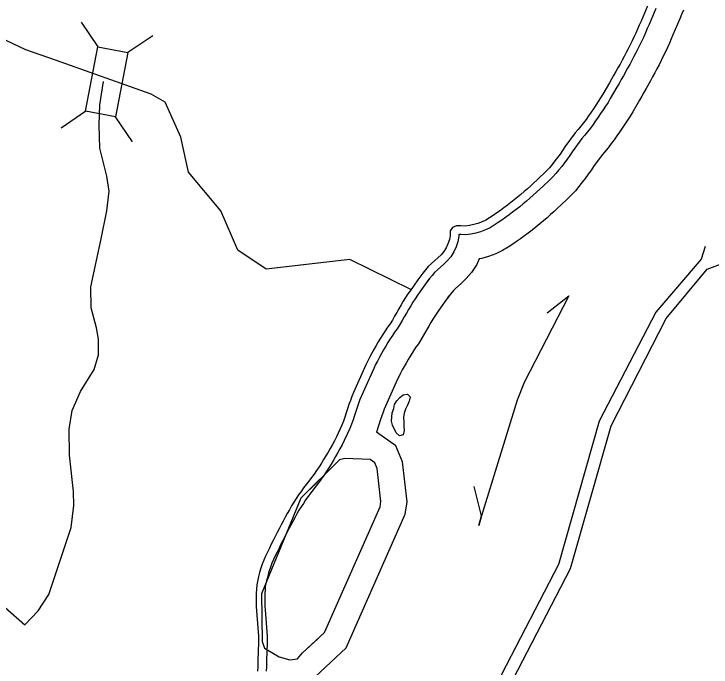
# Model space of a CAD drawing. Extents: x 1364363 to 1407445, y 538563 to 573342.
# Drawn here: x 1397870 to 1400507, y 560988 to 563458 of the extents above; entities that cross this region are included whole.
import ezdxf

# ---------------------------------------------------------------- set-up
doc = ezdxf.new("R2010")
doc.units = 0
for name, color, linetype in [('Exist Hydrographic Bay Label', 7, 'Continuous'), ('Exist Hydrographic Buffer Line', 7, 'Continuous'), ('Exist Hydrographic Creek Double Shore', 7, 'Continuous'), ('Exist Hydrographic Creek Single Shore', 7, 'Continuous'), ('Exist Hydrographic Island Shore', 7, 'Continuous'), ('Exist Road Secondary Structure Standard Bridge CELL', 7, 'Continuous'), ('Exist Road Secondary Type 51 Attributed', 7, 'Continuous')]:
    doc.layers.add(name, color=color, linetype=linetype)

msp = doc.modelspace()

# ---------------------------------------------------------------- linework, layer by layer
at = {"layer": 'Exist Hydrographic Bay Label'}
msp.add_lwpolyline([(1399858.7, 559328.2), (1399863.6, 560362), (1399765.6, 560465.8), (1399735.6, 560633.8), (1399758.6, 560941.8), (1399975.6, 561360.9), (1400128.6, 561899.4), (1400337.5, 562305.5), (1400491.5, 562492.8), (1400558.6, 562517.8)], dxfattribs=at)
at = {"layer": 'Exist Hydrographic Buffer Line'}
for points in [[(1400297.7, 563477.6), (1400272, 563417.2), (1400265.5, 563402), (1400258.8, 563386.8), (1400252, 563371.3), (1400244.8, 563356), (1400237.6, 563340.9), (1400230.1, 563325.9), (1400222.4, 563310.9), (1400214.6, 563296.1), (1400206.9, 563281.6), (1400199, 563266.9), (1400191, 563252.3), (1400174.9, 563223.4), (1400166.8, 563209.1), (1400158.8, 563194.8), (1400150.5, 563180.2), (1400125.6, 563137.8), (1400116.9, 563123.3), (1400107.8, 563108.9), (1400098.6, 563094.7), (1400089.1, 563080.7), (1400079.6, 563067), (1400070, 563053.3), (1400060.3, 563039.7), (1400050.2, 563026.1), (1400039.8, 563012.4), (1400028.5, 562998.5), (1400018, 562987), (1399981.1, 562936.6), (1399972.4, 562922.9), (1399962.3, 562908.6), (1399952.2, 562894.9), (1399941.9, 562881.3), (1399931.1, 562867.8), (1399919.8, 562854.4), (1399907.7, 562841.4), (1399895.3, 562829), (1399871.1, 562806), (1399858.9, 562794.7), (1399846.7, 562783.4), (1399834.2, 562772.1), (1399821.7, 562761), (1399809, 562750), (1399796.1, 562739.1), (1399782.9, 562728.4), (1399769.6, 562717.9), (1399756.2, 562707.7), (1399742.6, 562697.6), (1399729, 562687.8), (1399715.2, 562678.1), (1399701.3, 562668.6), (1399686.7, 562658.8), (1399670.7, 562649.3), (1399653.5, 562640.8), (1399635.2, 562633.9), (1399616.7, 562629), (1399598.3, 562625.3), (1399577.8, 562622.7), (1399559.9, 562624), (1399552.3, 562623.6), (1399552.2, 562617.3), (1399548.9, 562596.2), (1399542.3, 562576.3), (1399533.8, 562557.4), (1399522.3, 562539.5), (1399509.1, 562524.5), (1399496, 562511.8), (1399471.4, 562489.7), (1399461, 562479.5), (1399451.5, 562468.8), (1399442.1, 562456.8), (1399423.6, 562432.6)], [(1400402.1, 563472.1), (1400395.1, 563454.9), (1400388.3, 563439), (1400362.5, 563378.5), (1400355.8, 563362.9), (1400348.9, 563347.1), (1400341.5, 563330.5), (1400333.8, 563313.9), (1400326, 563297.8), (1400318, 563281.6), (1400309.8, 563265.5), (1400301.6, 563250), (1400293.6, 563235.1), (1400285.5, 563219.9), (1400277.1, 563204.7), (1400260.7, 563175.2), (1400252.5, 563160.8), (1400244.5, 563146.4), (1400235.7, 563131), (1400210.3, 563087.6), (1400200.7, 563071.6), (1400190.6, 563055.7), (1400180.6, 563040.2), (1400170.3, 563025.2), (1400160.4, 563010.8), (1400150.3, 562996.4), (1400139.9, 562981.9), (1400129, 562967.1), (1400117.1, 562951.5), (1400103.1, 562934.3), (1400094.3, 562924.6), (1400062.4, 562881.2), (1400054.3, 562868.2), (1400042.2, 562851.1), (1400031, 562835.9), (1400019.5, 562820.8), (1400007.1, 562805.3), (1399993.5, 562789.2), (1399978.6, 562773.2), (1399964.1, 562758.6), (1399938.4, 562734.2), (1399925.8, 562722.5), (1399913.2, 562710.8), (1399899.8, 562698.7), (1399886.5, 562687), (1399873, 562675.2), (1399858.9, 562663.3), (1399844.4, 562651.5), (1399829.9, 562640.1), (1399815.4, 562629), (1399800.7, 562618.2), (1399786.1, 562607.6), (1399771.4, 562597.3), (1399756.5, 562587), (1399739.1, 562575.5), (1399717.7, 562562.8), (1399692.6, 562550.4), (1399665.3, 562540.1), (1399639.2, 562533.1), (1399629.9, 562531.3), (1399620.6, 562510.4), (1399601, 562480), (1399580.4, 562456.6), (1399563.3, 562440), (1399538.8, 562417.9), (1399532.4, 562411.6), (1399527.1, 562405.7), (1399519.8, 562396.4), (1399501.7, 562372.8)], [(1400483.8, 562578), (1400468.7, 562529.7), (1400297.8, 562330.4), (1400084.1, 561917.1), (1399929.3, 561375.1), (1399714.2, 560959.7), (1399686.9, 560636.2), (1399717.3, 560458.2), (1399814.6, 560345.6), (1399809.8, 559327.8)], [(1399438.7, 562454.2), (1399396.3, 562393.6), (1399387.4, 562380.4), (1399378.7, 562367.3), (1399370.5, 562354), (1399362.3, 562340.2), (1399354.2, 562326.4), (1399346.2, 562312.2), (1399338, 562297.9), (1399329.7, 562283.4), (1399319.8, 562266.9), (1399309.2, 562254), (1399301.6, 562242.1), (1399293.1, 562228.4), (1399284.6, 562214.6), (1399276.4, 562200.8), (1399268.2, 562186.9), (1399260.2, 562172.9), (1399252.4, 562159), (1399244.9, 562145.1), (1399238, 562131.3), (1399231.3, 562117.1), (1399184.6, 562013.1), (1399178.7, 561999), (1399173.3, 561984.6), (1399168.2, 561969.6), (1399163.2, 561954.3), (1399158, 561938.5), (1399152.7, 561922.6), (1399146.9, 561906.4), (1399140.3, 561889.6), (1399119, 561843.9), (1399111.2, 561828.1), (1399102.8, 561813.1), (1399094.7, 561798.7), (1399086.5, 561784.1), (1399078, 561769.6), (1399069.4, 561755.1), (1399060.4, 561740.8), (1399051.3, 561726.5), (1399041.7, 561712.2), (1399031.9, 561698.2), (1399021.8, 561684.6), (1399011.7, 561671.2), (1399001.8, 561658.2), (1398991.9, 561645.2), (1398982.3, 561632.3), (1398973.2, 561619.6), (1398964.5, 561606.8), (1398956.2, 561593.8), (1398948.1, 561580.4), (1398940.1, 561566.5), (1398932.2, 561552.5), (1398924.5, 561538.5), (1398916.8, 561524.3), (1398909.2, 561510), (1398901.8, 561495.6), (1398894.4, 561481.2), (1398887, 561466.6), (1398879.8, 561452.1), (1398872.7, 561437.5), (1398865.5, 561422.7), (1398858.4, 561408), (1398851.6, 561393.9), (1398845.6, 561380.2), (1398840.3, 561366), (1398835.3, 561351.4), (1398830.9, 561337.1), (1398827.3, 561322.3), (1398820.7, 561293.7), (1398820, 561280.4), (1398819.3, 561264.5), (1398818.9, 561248.5), (1398818.7, 561232.4), (1398818.7, 561218), (1398821.8, 561187.3), (1398828.1, 561105.1), (1398827.9, 561087), (1398827.5, 561070.4), (1398827, 561053.8), (1398826.4, 561037.3), (1398825.8, 561020.8), (1398825.2, 561004.4), (1398824.7, 560988.1), (1398824.2, 560972)], [(1399516.2, 562393.3), (1399477.4, 562337.7), (1399469.1, 562325.6), (1399461.7, 562314.4), (1399454.7, 562302.9), (1399447.1, 562290.2), (1399439.5, 562277.3), (1399431.8, 562263.7), (1399423.4, 562248.9), (1399414.5, 562233.5), (1399400.5, 562210), (1399388.9, 562196), (1399384.9, 562189.8), (1399376.9, 562176.7), (1399368.8, 562163.6), (1399361.1, 562150.7), (1399353.3, 562137.4), (1399345.8, 562124.4), (1399338.7, 562111.7), (1399332.2, 562099.6), (1399326.5, 562088.2), (1399320.8, 562076), (1399274.9, 561974.1), (1399270.3, 561963), (1399266, 561951.4), (1399261.5, 561938.3), (1399256.7, 561923.6), (1399241, 561875.8)], [(1399968.3, 562391.4), (1399799.6, 562063.5), (1399773.4, 561997.2), (1399638.9, 561559.4), (1399627.9, 561523.6), (1399638.9, 561559.4), (1399610.8, 561669.9)], [(1399887.2, 562327.5), (1399968.3, 562391.4)], [(1399009.3, 560950.9), (1399126.8, 561060.6), (1399349.7, 561565.7), (1399356.9, 561611.9), (1399339.8, 561764.4), (1399313.9, 561824.8), (1399241, 561875.8)], [(1399018.9, 561680.7), (1399011.7, 561671.2), (1399001.8, 561658.2), (1398991.9, 561645.2), (1398982.3, 561632.3), (1398973.2, 561619.6), (1398964.5, 561606.8), (1398956.2, 561593.8), (1398948.1, 561580.4), (1398940.1, 561566.5), (1398932.2, 561552.5), (1398924.5, 561538.5), (1398916.8, 561524.3), (1398909.2, 561510), (1398901.8, 561495.6), (1398894.4, 561481.2), (1398887, 561466.6), (1398879.8, 561452.1), (1398872.7, 561437.5), (1398865.5, 561422.7), (1398858.4, 561408), (1398851.6, 561393.9), (1398845.6, 561380.2), (1398840.3, 561366), (1398835.3, 561351.4), (1398830.9, 561337.1), (1398827.3, 561322.3), (1398820.7, 561293.7), (1398820, 561280.4), (1398819.3, 561264.5), (1398818.9, 561248.5), (1398818.7, 561232.4), (1398818.7, 561218), (1398821.8, 561187.3), (1398828.1, 561105.1), (1398827.9, 561087), (1398827.5, 561070.4), (1398827, 561053.8), (1398826.4, 561037.3), (1398825.8, 561020.8), (1398825.2, 561004.4), (1398824.7, 560988.1), (1398824.2, 560972)]]:
    msp.add_lwpolyline(points, dxfattribs=at)
at = {"layer": 'Exist Hydrographic Creek Double Shore'}
for points in [[(1400267.6, 563490.5), (1400241.8, 563430.1), (1400235.4, 563415), (1400228.8, 563400), (1400222.1, 563385), (1400215.2, 563370.1), (1400208.1, 563355.3), (1400200.8, 563340.7), (1400193.3, 563326.1), (1400185.6, 563311.5), (1400178, 563297), (1400170.2, 563282.6), (1400162.3, 563268.2), (1400154.3, 563253.8), (1400146.3, 563239.5), (1400138.2, 563225.2), (1400130.2, 563210.9), (1400122.1, 563196.6), (1400097.4, 563154.5), (1400089, 563140.5), (1400080.1, 563126.6), (1400071.2, 563112.9), (1400062, 563099.3), (1400052.7, 563085.7), (1400043.2, 563072.3), (1400033.7, 563059), (1400024, 563045.7), (1400014, 563032.7), (1400003.7, 563020), (1399992.6, 563007.8), (1399953.9, 562955.1), (1399945.1, 562941.2), (1399935.7, 562927.8), (1399925.9, 562914.6), (1399916, 562901.5), (1399905.7, 562888.7), (1399895.2, 562876.2), (1399884, 562864.1), (1399872.4, 562852.5), (1399860.5, 562841.2), (1399848.6, 562829.9), (1399836.5, 562818.7), (1399824.5, 562807.6), (1399812.3, 562796.6), (1399800, 562785.7), (1399787.6, 562774.9), (1399775.1, 562764.4), (1399762.4, 562754), (1399749.5, 562743.9), (1399736.5, 562733.9), (1399723.3, 562724.1), (1399709.9, 562714.5), (1399696.5, 562705.1), (1399683, 562695.7), (1399669.2, 562686.6), (1399655.1, 562678.2), (1399640.4, 562671), (1399625.1, 562665.2), (1399609.2, 562661), (1399592.9, 562657.7), (1399576.8, 562655.6), (1399560.3, 562656.8), (1399543.8, 562656.1), (1399528.6, 562649.7), (1399519.7, 562636.9), (1399519.4, 562620.2), (1399516.9, 562604), (1399511.6, 562588.2), (1399504.9, 562573.1), (1399496.1, 562559.4), (1399485.3, 562547.2), (1399473.6, 562535.8), (1399461.3, 562524.7), (1399449, 562513.6), (1399437.2, 562502.1), (1399426.3, 562489.8), (1399416.2, 562476.9), (1399397.5, 562452.6)], [(1399397.5, 562452.6), (1399369.3, 562412.2), (1399360.1, 562398.7), (1399351.1, 562385), (1399342.5, 562371), (1399334.1, 562356.9), (1399325.8, 562342.7), (1399317.7, 562328.4), (1399309.6, 562314.2), (1399301.4, 562300), (1399292.9, 562285.9), (1399282.6, 562273.4), (1399273.8, 562259.5), (1399265.2, 562245.6), (1399256.6, 562231.6), (1399248.1, 562217.5), (1399239.8, 562203.3), (1399231.6, 562189.1), (1399223.6, 562174.7), (1399215.8, 562160.3), (1399208.5, 562145.7), (1399201.5, 562130.8), (1399154.4, 562026.1), (1399148.2, 562011), (1399142.4, 561995.6), (1399137.1, 561980.1), (1399132, 561964.5), (1399126.9, 561948.9), (1399121.6, 561933.3), (1399116.2, 561917.9), (1399110.1, 561902.6), (1399089.4, 561858.1), (1399082.2, 561843.4), (1399074.2, 561829.1), (1399066.2, 561814.8), (1399058.1, 561800.5), (1399049.8, 561786.3), (1399041.3, 561772.2), (1399032.6, 561758.3), (1399023.8, 561744.4), (1399014.7, 561730.8), (1399005.3, 561717.4), (1398995.5, 561704.2), (1398985.6, 561691.1), (1398975.6, 561678), (1398965.7, 561664.9), (1398955.8, 561651.7), (1398946.3, 561638.4), (1398937.1, 561624.8), (1398928.3, 561611.1), (1398919.9, 561597), (1398911.7, 561582.8), (1398903.6, 561568.6), (1398895.7, 561554.2), (1398887.9, 561539.7), (1398880.2, 561525.2), (1398872.6, 561510.6), (1398865.1, 561496), (1398857.7, 561481.3), (1398850.3, 561466.6), (1398843.2, 561451.8), (1398836, 561437.1), (1398828.8, 561422.3), (1398821.7, 561407.5), (1398815.2, 561392.5), (1398809.4, 561377.1), (1398804.1, 561361.5), (1398799.3, 561345.8), (1398795.4, 561329.9), (1398788.1, 561298.3), (1398787.2, 561282), (1398786.5, 561265.6), (1398786.1, 561249.1), (1398785.9, 561232.6), (1398785.9, 561216.3), (1398789.1, 561184.3), (1398795.3, 561104), (1398795.1, 561087.7), (1398794.7, 561071.3), (1398794.2, 561054.8), (1398793.6, 561038.4), (1398793, 561022), (1398792.4, 561005.5), (1398791.9, 560989.1), (1398791.4, 560972.7)], [(1399018.9, 561737.1), (1399014.7, 561730.8), (1399005.3, 561717.4), (1398995.5, 561704.2), (1398985.6, 561691.1), (1398975.6, 561678), (1398965.7, 561664.9), (1398955.8, 561651.7), (1398946.3, 561638.4), (1398937.1, 561624.8), (1398928.3, 561611.1), (1398919.9, 561597), (1398911.7, 561582.8), (1398903.6, 561568.6), (1398895.7, 561554.2), (1398887.9, 561539.7), (1398880.2, 561525.2), (1398872.6, 561510.6), (1398865.1, 561496), (1398857.7, 561481.3), (1398850.3, 561466.6), (1398843.2, 561451.8), (1398836, 561437.1), (1398828.8, 561422.3), (1398821.7, 561407.5), (1398815.2, 561392.5), (1398809.4, 561377.1), (1398804.1, 561361.5), (1398799.3, 561345.8), (1398795.4, 561329.9), (1398788.1, 561298.3), (1398787.2, 561282), (1398786.5, 561265.6), (1398786.1, 561249.1), (1398785.9, 561232.6), (1398785.9, 561216.3), (1398789.1, 561184.3), (1398795.3, 561104), (1398795.1, 561087.7), (1398794.7, 561071.3), (1398794.2, 561054.8), (1398793.6, 561038.4), (1398793, 561022), (1398792.4, 561005.5), (1398791.9, 560989.1), (1398791.4, 560972.7)]]:
    msp.add_lwpolyline(points, dxfattribs=at)
at = {"layer": 'Exist Hydrographic Creek Single Shore'}
for points in [[(1399018.9, 562515.1), (1398823.7, 562492.8), (1398716.6, 562563.9), (1398652.7, 562712.9), (1398530.7, 562859.8), (1398500.7, 562991.7), (1398441.4, 563124), (1398388.6, 563154.5), (1398026.7, 563282.2), (1397914.7, 563321.9), (1397819.3, 563366.9), (1397779.4, 563521.2), (1397840.7, 563756.6), (1397522.6, 564088), (1397456.7, 564122.1), (1397260.6, 564097.7)], [(1399371.7, 562416.1), (1399140.7, 562529.1), (1398823.7, 562492.8), (1398716.6, 562563.9), (1398652.7, 562712.9), (1398530.7, 562859.8), (1398500.7, 562991.7), (1398441.4, 563124), (1398388.6, 563154.5), (1398026.7, 563282.2), (1397914.7, 563321.9), (1397819.3, 563366.9), (1397779.4, 563521.2), (1397840.7, 563756.6), (1397522.6, 564088), (1397456.7, 564122.1), (1397260.6, 564097.7)]]:
    msp.add_lwpolyline(points, dxfattribs=at)
at = {"layer": 'Exist Hydrographic Island Shore'}
for points in [[(1399300.8, 561949.7), (1399306.6, 561964.9), (1399309.7, 561981), (1399318.2, 561995), (1399328.9, 562007.6), (1399342.1, 562017.4), (1399358.2, 562019.6), (1399368.5, 562009.2), (1399364.6, 561993.2), (1399358.1, 561978), (1399350.8, 561963), (1399345.5, 561947.6), (1399343.8, 561931.5), (1399344.1, 561915), (1399345.1, 561898.4), (1399345.5, 561882), (1399342.4, 561865.9), (1399328.1, 561862.3), (1399315.9, 561873.2), (1399301.5, 561902.1), (1399297.4, 561918.1), (1399300.8, 561949.7)], [(1398872.7, 561026.5), (1398913.9, 561015.4), (1398942.9, 561019.2), (1398961.3, 561040.9), (1399044.9, 561118.8), (1399254.5, 561593.6), (1399257.6, 561614), (1399243.6, 561739), (1399234.5, 561760.2), (1399217.6, 561772.1), (1399121.8, 561776.2), (1399100.9, 561770.8), (1398955.5, 561626), (1398806.7, 561264.4), (1398808.9, 561084), (1398818.2, 561059.5), (1398872.7, 561026.5)], [(1399018.9, 561689.2), (1398955.5, 561626), (1398806.7, 561264.4), (1398808.9, 561084), (1398818.2, 561059.5), (1398872.7, 561026.5)], [(1398872.7, 561026.5), (1398913.9, 561015.4), (1398942.9, 561019.2), (1398961.3, 561040.9), (1399018.9, 561094.6)]]:
    msp.add_lwpolyline(points, dxfattribs=at)
at = {"layer": 'Exist Road Secondary Structure Standard Bridge CELL'}
for p, q in [((1398123.8, 563427.1), (1398187.2, 563333.3)), ((1398123.8, 563427.1), (1398187.2, 563333.3)), ((1398394.7, 563374.7), (1398300.9, 563311.3)), ((1398394.7, 563374.7), (1398300.9, 563311.3)), ((1398142.1, 563089.6), (1398048.3, 563026.2)), ((1398142.1, 563089.6), (1398048.3, 563026.2)), ((1398253.2, 563068.1), (1398316.6, 562974.3)), ((1398253.2, 563068.1), (1398316.6, 562974.3))]:
    msp.add_line(p, q, dxfattribs=at)
msp.add_lwpolyline([(1398300.9, 563311.3), (1398253.8, 563067.9), (1398140.1, 563090), (1398187.2, 563333.3)], close=True, dxfattribs=at)
msp.add_lwpolyline([(1398300.9, 563311.3), (1398253.8, 563067.9), (1398140.1, 563090), (1398187.2, 563333.3)], close=True, dxfattribs=at)
at = {"layer": 'Exist Road Secondary Type 51 Attributed'}
msp.add_lwpolyline([(1397836.7, 561212.5), (1397911.1, 561147.3), (1397961.8, 561200.1), (1398001.3, 561262.1), (1398085.8, 561515.2), (1398097, 561599), (1398094.6, 561651.2), (1398080.6, 561788.6), (1398079, 561887.1), (1398090.3, 561957.6), (1398121.8, 562029.7), (1398173.7, 562113.1), (1398189.4, 562168.4), (1398189.4, 562228.1), (1398182.7, 562271), (1398162.5, 562345.8), (1398160.1, 562425.9), (1398199.6, 562607.4), (1398221, 562713.4), (1398230, 562787.8), (1398221, 562844.1), (1398195.1, 562949.5), (1398192.8, 563037.5), (1398195.1, 563114.1), (1398208.1, 563202.4)], dxfattribs=at)
msp.add_lwpolyline([(1397836.7, 561212.5), (1397911.1, 561147.3), (1397961.8, 561200.1), (1398001.3, 561262.1), (1398085.8, 561515.2), (1398097, 561599), (1398094.6, 561651.2), (1398080.6, 561788.6), (1398079, 561887.1), (1398090.3, 561957.6), (1398121.8, 562029.7), (1398173.7, 562113.1), (1398189.4, 562168.4), (1398189.4, 562228.1), (1398182.7, 562271), (1398162.5, 562345.8), (1398160.1, 562425.9), (1398199.6, 562607.4), (1398221, 562713.4), (1398230, 562787.8), (1398221, 562844.1), (1398195.1, 562949.5), (1398192.8, 563037.5), (1398195.1, 563114.1), (1398208.1, 563202.4)], dxfattribs=at)

doc.saveas('drawing.dxf')
